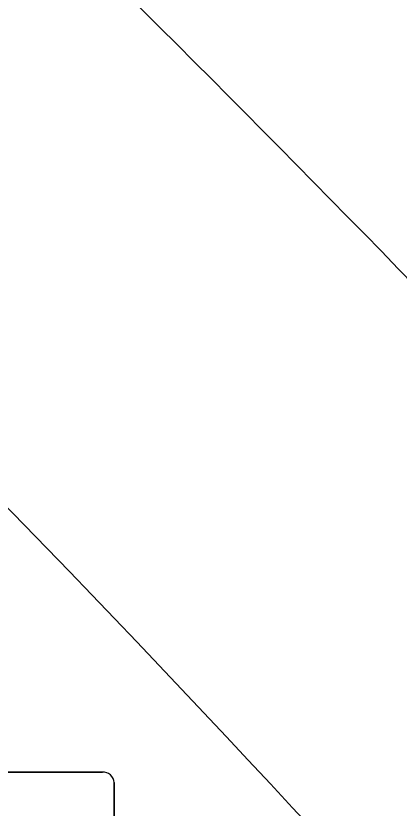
# Model space of a CAD drawing. Extents: x 161087 to 161926, y 382572 to 383873.
# Drawn here: x 161468.48 to 161471.2, y 383471.24 to 383476.87 of the extents above; entities that cross this region are included whole.
import ezdxf

# ---------------------------------------------------------------- set-up
doc = ezdxf.new("R2010")
doc.units = 0
for name, color, linetype in [('IMGEO_Fietsenrek', 7, 'Continuous'), ('IMGEO_Fietspad_gesloten', 7, 'Continuous'), ('IMGEO_OVBaan_gesloten', 7, 'Continuous'), ('IMGEO_Rijbaan_lokaal_gesloten', 7, 'Continuous'), ('IMGEO_Verkeerseiland_open', 7, 'Continuous')]:
    doc.layers.add(name, color=color, linetype=linetype)

msp = doc.modelspace()

# ---------------------------------------------------------------- linework, layer by layer
at = {"layer": 'IMGEO_Fietsenrek'}
for p, q in [((161468.2539, 383471.4935), (161469.0948, 383471.4935)), ((161469.0948, 383471.4935), (161468.2539, 383471.4935)), ((161469.1785, 383471.4191), (161469.1785, 383470.5782)), ((161469.1785, 383470.5782), (161469.1785, 383471.4191))]:
    msp.add_line(p, q, dxfattribs=at)
msp.add_arc((161469.1006, 383471.4158), 0.0779, 2.4484, 94.2845, dxfattribs=at)
msp.add_arc((161469.1006, 383471.4158), 0.0779, 2.4484, 94.2845, dxfattribs=at)
at = {"layer": 'IMGEO_Fietspad_gesloten'}
msp.add_arc((161374.976, 383382.222), 127.8162, 42.050829, 49.107974, dxfattribs=at)
at = {"layer": 'IMGEO_OVBaan_gesloten'}
for centre, radius, start, end in [((161363.1331, 383370.1171), 150.6458, 40.103149, 48.487843), ((161378.2845, 383385.8399), 125.6471, 42.397505, 49.142714)]:
    msp.add_arc(centre, radius, start, end, dxfattribs=at)
at = {"layer": 'IMGEO_Rijbaan_lokaal_gesloten'}
msp.add_arc((161363.1331, 383370.1171), 150.6458, 40.103149, 48.487843, dxfattribs=at)
at = {"layer": 'IMGEO_Verkeerseiland_open'}
for centre, radius, start, end in [((161378.2845, 383385.8399), 125.6471, 42.397505, 49.142714), ((161374.976, 383382.222), 127.8162, 42.050829, 49.107974)]:
    msp.add_arc(centre, radius, start, end, dxfattribs=at)

doc.saveas('drawing.dxf')
